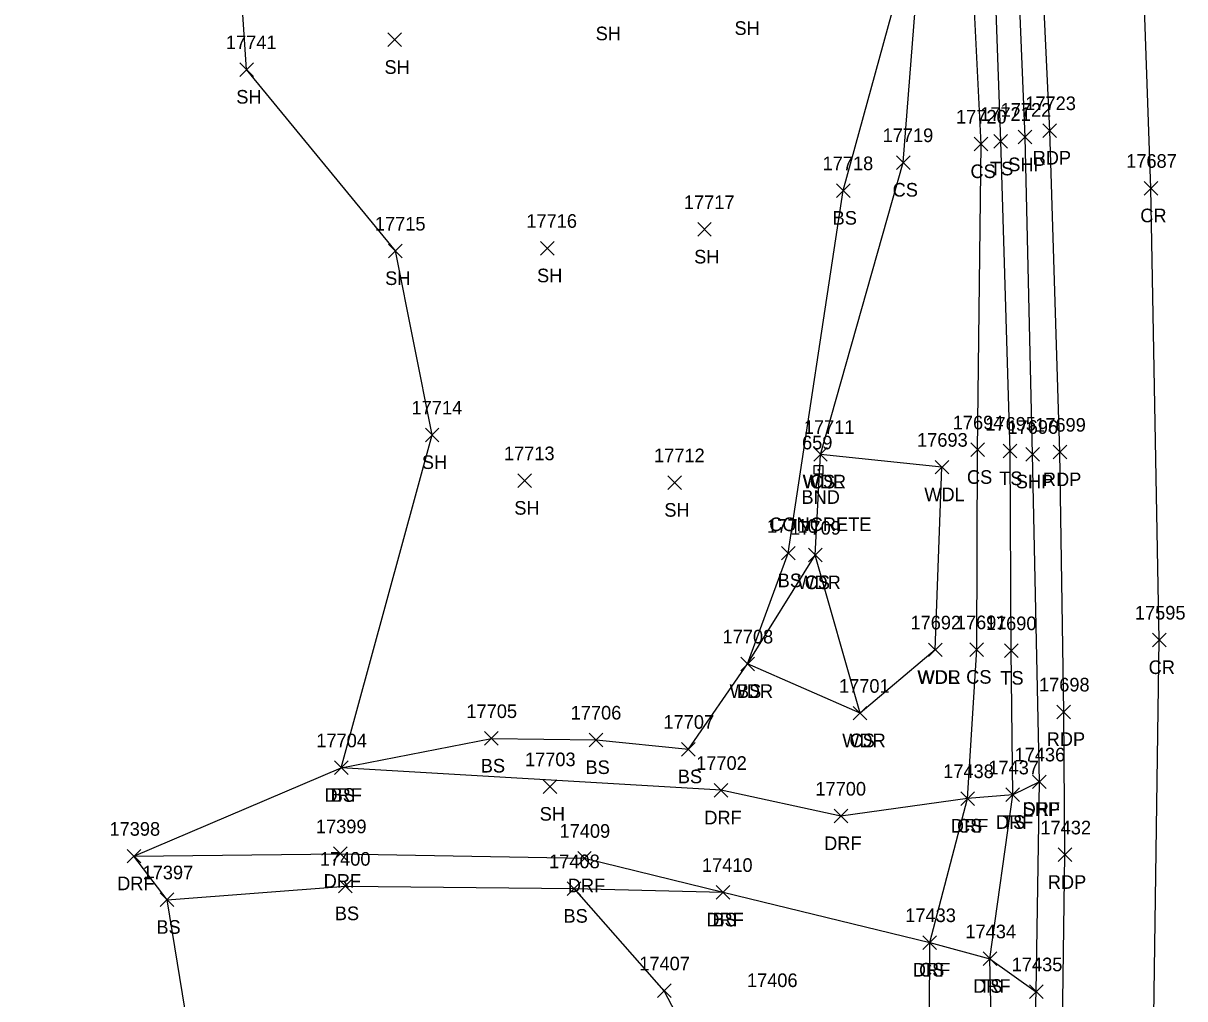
# Model space of a CAD drawing. Extents: x 1439173 to 1457902, y 641926 to 659889.
# Drawn here: x 1445555.8 to 1445726.4, y 657556.9 to 657700.1 of the extents above; entities that cross this region are included whole.
import ezdxf

# ---------------------------------------------------------------- set-up
doc = ezdxf.new("R2010")
doc.units = 0
for name, color, linetype in [('L_A', 7, 'Continuous'), ('L_I', 7, 'Continuous'), ('L_TIC', 7, 'Continuous'), ('LAWA', 7, 'Continuous'), ('LELB', 7, 'Continuous'), ('Level 18', 7, 'Continuous'), ('LSOGP', 7, 'Continuous'), ('M_A', 7, 'Continuous'), ('M_C', 7, 'Continuous'), ('M_I', 7, 'Continuous'), ('P_A', 7, 'Continuous'), ('P_I', 7, 'Continuous'), ('P_TIC', 7, 'Continuous'), ('PET', 7, 'Continuous'), ('PRC', 7, 'Continuous'), ('PSP', 7, 'Continuous'), ('R_A', 7, 'Continuous'), ('R_I', 7, 'Continuous'), ('R_TIC', 7, 'Continuous'), ('RDF', 7, 'Continuous')]:
    doc.layers.add(name, color=color, linetype=linetype)

msp = doc.modelspace()

# ---------------------------------------------------------------- linework, layer by layer
at = {"layer": 'L_TIC'}
for points in [[(1445609.37, 657696.66), (1445611.37, 657698.66)], [(1445611.37, 657696.66), (1445609.37, 657698.66)], [(1445587.61, 657692.29), (1445589.61, 657694.29)], [(1445589.61, 657692.29), (1445587.61, 657694.29)], [(1445695.46, 657681.36), (1445697.46, 657683.36)], [(1445697.46, 657681.36), (1445695.46, 657683.36)], [(1445698.35, 657681.76), (1445700.35, 657683.76)], [(1445700.35, 657681.76), (1445698.35, 657683.76)], [(1445684.03, 657678.64), (1445686.03, 657680.64)], [(1445686.03, 657678.64), (1445684.03, 657680.64)], [(1445675.22, 657674.52), (1445677.22, 657676.52)], [(1445677.22, 657674.52), (1445675.22, 657676.52)], [(1445654.85, 657668.82), (1445656.85, 657670.82)], [(1445656.85, 657668.82), (1445654.85, 657670.82)], [(1445609.47, 657665.66), (1445611.47, 657667.66)], [(1445611.47, 657665.66), (1445609.47, 657667.66)], [(1445631.77, 657666.06), (1445633.77, 657668.06)], [(1445633.77, 657666.06), (1445631.77, 657668.06)], [(1445614.86, 657638.65), (1445616.86, 657640.65)], [(1445616.86, 657638.65), (1445614.86, 657640.65)], [(1445694.94, 657636.47), (1445696.94, 657638.47)], [(1445696.94, 657636.47), (1445694.94, 657638.47)], [(1445699.71, 657636.28), (1445701.71, 657638.28)], [(1445701.71, 657636.28), (1445699.71, 657638.28)], [(1445671.88, 657635.8), (1445673.88, 657637.8)], [(1445673.88, 657635.8), (1445671.88, 657637.8)], [(1445671.88, 657635.8), (1445673.88, 657637.8)], [(1445673.88, 657635.8), (1445671.88, 657637.8)], [(1445671.88, 657635.8), (1445673.88, 657637.8)], [(1445673.88, 657635.8), (1445671.88, 657637.8)], [(1445689.7, 657633.92), (1445691.7, 657635.92)], [(1445691.7, 657633.92), (1445689.7, 657635.92)], [(1445628.43, 657631.94), (1445630.43, 657633.94)], [(1445630.43, 657631.94), (1445628.43, 657633.94)], [(1445650.47, 657631.64), (1445652.47, 657633.64)], [(1445652.47, 657631.64), (1445650.47, 657633.64)], [(1445667.14, 657621.29), (1445669.14, 657623.29)], [(1445669.14, 657621.29), (1445667.14, 657623.29)], [(1445671.12, 657621.01), (1445673.12, 657623.01)], [(1445673.12, 657621.01), (1445671.12, 657623.01)], [(1445671.12, 657621.01), (1445673.12, 657623.01)], [(1445673.12, 657621.01), (1445671.12, 657623.01)], [(1445688.73, 657607.1), (1445690.73, 657609.1)], [(1445690.73, 657607.1), (1445688.73, 657609.1)], [(1445688.73, 657607.1), (1445690.73, 657609.1)], [(1445690.73, 657607.1), (1445688.73, 657609.1)], [(1445694.83, 657607.13), (1445696.83, 657609.13)], [(1445696.83, 657607.13), (1445694.83, 657609.13)], [(1445699.88, 657606.99), (1445701.88, 657608.99)], [(1445701.88, 657606.99), (1445699.88, 657608.99)], [(1445661.17, 657605.04), (1445663.17, 657607.04)], [(1445663.17, 657605.04), (1445661.17, 657607.04)], [(1445661.17, 657605.04), (1445663.17, 657607.04)], [(1445663.17, 657605.04), (1445661.17, 657607.04)], [(1445677.7, 657597.8), (1445679.7, 657599.8)], [(1445679.7, 657597.8), (1445677.7, 657599.8)], [(1445677.7, 657597.8), (1445679.7, 657599.8)], [(1445679.7, 657597.8), (1445677.7, 657599.8)], [(1445623.56, 657594.09), (1445625.56, 657596.09)], [(1445625.56, 657594.09), (1445623.56, 657596.09)], [(1445638.93, 657593.87), (1445640.93, 657595.87)], [(1445640.93, 657593.87), (1445638.93, 657595.87)], [(1445652.49, 657592.51), (1445654.49, 657594.51)], [(1445654.49, 657592.51), (1445652.49, 657594.51)], [(1445601.52, 657589.79), (1445603.52, 657591.79)], [(1445603.52, 657589.79), (1445601.52, 657591.79)], [(1445632.16, 657587.02), (1445634.16, 657589.02)], [(1445634.16, 657587.02), (1445632.16, 657589.02)], [(1445693.48, 657585.27), (1445695.48, 657587.27)], [(1445695.48, 657585.27), (1445693.48, 657587.27)], [(1445700.11, 657585.82), (1445702.11, 657587.82)], [(1445702.11, 657585.82), (1445700.11, 657587.82)], [(1445602.13, 657572.41), (1445604.13, 657574.41)], [(1445604.13, 657572.41), (1445602.13, 657574.41)], [(1445635.7, 657572.04), (1445637.7, 657574.04)], [(1445637.7, 657572.04), (1445635.7, 657574.04)], [(1445635.7, 657572.04), (1445637.7, 657574.04)], [(1445637.7, 657572.04), (1445635.7, 657574.04)], [(1445657.58, 657571.5), (1445659.58, 657573.5)], [(1445659.58, 657571.5), (1445657.58, 657573.5)], [(1445575.93, 657570.41), (1445577.93, 657572.41)], [(1445577.93, 657570.41), (1445575.93, 657572.41)], [(1445687.91, 657564.13), (1445689.91, 657566.13)], [(1445689.91, 657564.13), (1445687.91, 657566.13)], [(1445696.75, 657561.75), (1445698.75, 657563.75)], [(1445698.75, 657561.75), (1445696.75, 657563.75)], [(1445648.94, 657557.05), (1445650.94, 657559.05)], [(1445650.94, 657557.05), (1445648.94, 657559.05)]]:
    msp.add_lwpolyline(points, dxfattribs=at)
at = {"layer": 'LAWA'}
for points in [[(1445689.73, 657608.1), (1445678.7, 657598.8), (1445662.17, 657606.04), (1445672.12, 657622.01), (1445672.88, 657636.8)], [(1445689.73, 657608.1), (1445690.7, 657634.92), (1445672.88, 657636.8)]]:
    msp.add_lwpolyline(points, dxfattribs=at)
at = {"layer": 'LELB'}
for points in [[(1445694.53, 657411.5), (1445694.73, 657442.59), (1445698.57, 657489.38), (1445698.37, 657534.6), (1445697.75, 657562.75), (1445701.11, 657586.82), (1445700.88, 657607.99), (1445700.71, 657637.28), (1445699.35, 657682.76), (1445697.7, 657729.18), (1445695.88, 657758.18), (1445693.3, 657797.21), (1445690.56, 657825.95), (1445687.63, 657868.45), (1445684.67, 657908.31), (1445680.85, 657940.14), (1445675.75, 657994.71), (1445670.46, 658030.78)], [(1445688.17, 657412.44), (1445687.41, 657443.56), (1445689.76, 657490.19), (1445688.79, 657532.12), (1445688.91, 657565.13), (1445694.48, 657586.27), (1445695.83, 657608.13), (1445695.94, 657637.47), (1445696.46, 657682.36), (1445694.19, 657728.38), (1445690.62, 657758.48), (1445688.31, 657794.53), (1445685.74, 657825.6), (1445682.81, 657868.25), (1445680.13, 657908.23), (1445677.43, 657939.09), (1445673.36, 657992.77), (1445666.8, 658029.94)], [(1445602.52, 657590.79), (1445624.56, 657595.09), (1445639.93, 657594.87), (1445653.49, 657593.51), (1445662.17, 657606.04), (1445668.14, 657622.29), (1445676.22, 657675.52), (1445686.93, 657714.61), (1445685.77, 657727.24), (1445681.61, 657757.98)], [(1445672.88, 657636.8), (1445685.03, 657679.64), (1445687.94, 657717.12), (1445689.32, 657726.81), (1445690.62, 657758.48)], [(1445678.7, 657598.8), (1445672.12, 657622.01)], [(1445576.93, 657571.41), (1445603.13, 657573.41), (1445636.7, 657573.04), (1445658.58, 657572.5)], [(1445642.86, 657045.1), (1445645.46, 657054.82), (1445646.42, 657101.24), (1445650.52, 657150.78), (1445651.57, 657200.3), (1445656.96, 657244.14), (1445659.96, 657284.83), (1445664.25, 657325.13), (1445668.18, 657376.91), (1445667.75, 657425.73), (1445669.11, 657470.99), (1445668.71, 657486.99), (1445668.03, 657506.19), (1445662.98, 657533.03), (1445649.94, 657558.05), (1445636.7, 657573.04)]]:
    msp.add_lwpolyline(points, dxfattribs=at)
at = {"layer": 'Level 18'}
msp.add_lwpolyline([(1445671.97, 657635.16), (1445673.22, 657635.16), (1445673.22, 657633.91), (1445671.97, 657633.91)], close=True, dxfattribs=at)
msp.add_circle((1445672.59, 657634.53), 0.0833, dxfattribs=at)
at = {"layer": 'LSOGP'}
msp.add_lwpolyline([(1445578.48, 657375.66), (1445581.22, 657434.26), (1445581.13, 657482.59), (1445581.9, 657506.3), (1445581.86, 657541.4), (1445576.93, 657571.41), (1445572.07, 657577.8), (1445602.52, 657590.79), (1445615.86, 657639.65), (1445610.48, 657666.66), (1445588.61, 657693.29), (1445586.21, 657729.36), (1445587.45, 657763.91), (1445578.99, 657804.63), (1445573.75, 657828.45), (1445581.08, 657835.21), (1445570.88, 657871.25), (1445555.82, 657899.56), (1445583.43, 657928.93), (1445585.8, 657966.76), (1445574.85, 658004.39), (1445578.4, 658035.34)], dxfattribs=at)
at = {"layer": 'P_TIC'}
for points in [[(1445701.92, 657682.37), (1445703.92, 657684.37)], [(1445703.92, 657682.37), (1445701.92, 657684.37)], [(1445705.54, 657683.34), (1445707.54, 657685.34)], [(1445707.54, 657683.34), (1445705.54, 657685.34)], [(1445720.4, 657674.87), (1445722.4, 657676.87)], [(1445722.4, 657674.87), (1445720.4, 657676.87)], [(1445707.04, 657636.13), (1445709.04, 657638.13)], [(1445709.04, 657636.13), (1445707.04, 657638.13)], [(1445703.03, 657635.81), (1445705.03, 657637.81)], [(1445705.03, 657635.81), (1445703.03, 657637.81)], [(1445721.63, 657608.55), (1445723.63, 657610.55)], [(1445723.63, 657608.55), (1445721.63, 657610.55)], [(1445707.6, 657597.99), (1445709.6, 657599.99)], [(1445709.6, 657597.99), (1445707.6, 657599.99)], [(1445704.02, 657587.72), (1445706.02, 657589.72)], [(1445706.02, 657587.72), (1445704.02, 657589.72)], [(1445707.76, 657577.01), (1445709.76, 657579.01)], [(1445709.76, 657577.01), (1445707.76, 657579.01)], [(1445703.55, 657556.91), (1445705.55, 657558.91)], [(1445705.55, 657556.91), (1445703.55, 657558.91)]]:
    msp.add_lwpolyline(points, dxfattribs=at)
at = {"layer": 'PET'}
msp.add_lwpolyline([(1445705.22, 657409.94), (1445706.05, 657442.81), (1445707.4, 657489.04), (1445708.15, 657535.1), (1445708.76, 657578.01), (1445708.6, 657598.99), (1445708.04, 657637.13), (1445706.54, 657684.34), (1445704.38, 657730.17), (1445702.51, 657758.99), (1445699.86, 657798.35), (1445697.53, 657826.93), (1445694, 657869.87), (1445689.65, 657908.6), (1445686.29, 657941.32), (1445680.6, 657994.71), (1445675.66, 658031.82)], dxfattribs=at)
at = {"layer": 'PRC'}
msp.add_lwpolyline([(1445717.73, 657411.99), (1445719.32, 657456.29), (1445721.09, 657508.61), (1445721.78, 657550.88), (1445722.63, 657609.55), (1445721.4, 657675.87), (1445719.72, 657723.23), (1445716.83, 657769.63), (1445711.96, 657821.88), (1445707.93, 657864.11), (1445701.99, 657918.81), (1445699.65, 657939.61), (1445693.19, 657995.58), (1445688.37, 658033.15)], dxfattribs=at)
at = {"layer": 'PSP'}
msp.add_lwpolyline([(1445700.44, 657410.56), (1445701.14, 657442.77), (1445702.7, 657489.39), (1445703.8, 657534.72), (1445704.55, 657557.91), (1445705.02, 657588.72), (1445704.03, 657636.81), (1445702.92, 657683.37), (1445701.04, 657729.77), (1445699.26, 657758.48), (1445697.08, 657798.04), (1445694.67, 657826.14), (1445691.01, 657868.77), (1445687.19, 657908.38), (1445683.5, 657940.42), (1445677.61, 657994.76), (1445672.81, 658031.44)], dxfattribs=at)
at = {"layer": 'R_TIC'}
for points in [[(1445601.52, 657589.79), (1445603.52, 657591.79)], [(1445603.52, 657589.79), (1445601.52, 657591.79)], [(1445657.29, 657586.48), (1445659.29, 657588.48)], [(1445659.29, 657586.48), (1445657.29, 657588.48)], [(1445704.02, 657587.72), (1445706.02, 657589.72)], [(1445706.02, 657587.72), (1445704.02, 657589.72)], [(1445693.48, 657585.27), (1445695.48, 657587.27)], [(1445695.48, 657585.27), (1445693.48, 657587.27)], [(1445700.11, 657585.82), (1445702.11, 657587.82)], [(1445702.11, 657585.82), (1445700.11, 657587.82)], [(1445674.89, 657582.7), (1445676.89, 657584.7)], [(1445676.89, 657582.7), (1445674.89, 657584.7)], [(1445571.07, 657576.81), (1445573.07, 657578.81)], [(1445573.07, 657576.81), (1445571.07, 657578.81)], [(1445601.39, 657577.17), (1445603.39, 657579.17)], [(1445603.39, 657577.17), (1445601.39, 657579.17)], [(1445637.23, 657576.51), (1445639.23, 657578.51)], [(1445639.23, 657576.51), (1445637.23, 657578.51)], [(1445657.58, 657571.5), (1445659.58, 657573.5)], [(1445659.58, 657571.5), (1445657.58, 657573.5)], [(1445687.91, 657564.13), (1445689.91, 657566.13)], [(1445689.91, 657564.13), (1445687.91, 657566.13)], [(1445696.75, 657561.75), (1445698.75, 657563.75)], [(1445698.75, 657561.75), (1445696.75, 657563.75)], [(1445703.55, 657556.91), (1445705.55, 657558.91)], [(1445705.55, 657556.91), (1445703.55, 657558.91)]]:
    msp.add_lwpolyline(points, dxfattribs=at)
at = {"layer": 'RDF'}
for points in [[(1445705.02, 657588.72), (1445701.11, 657586.82), (1445694.48, 657586.27), (1445675.89, 657583.7), (1445658.29, 657587.48), (1445602.52, 657590.79)], [(1445572.07, 657577.81), (1445602.39, 657578.17), (1445638.23, 657577.51), (1445658.58, 657572.5), (1445688.91, 657565.13), (1445697.75, 657562.75), (1445704.55, 657557.91)]]:
    msp.add_lwpolyline(points, dxfattribs=at)

# ---------------------------------------------------------------- texts
at = {"layer": 'L_A'}
for s, p in [('SH', (1445639.87, 657697.59)), ('SH', (1445660.25, 657698.38)), ('SH', (1445608.86, 657692.66)), ('SH', (1445587.1, 657688.29)), ('CS', (1445694.9, 657677.36)), ('TS', (1445697.76, 657677.76)), ('CS', (1445683.47, 657674.64)), ('BS', (1445674.66, 657670.52)), ('SH', (1445654.33, 657664.82)), ('SH', (1445608.96, 657661.66)), ('SH', (1445631.26, 657662.06)), ('SH', (1445614.35, 657634.65)), ('WDR', (1445670.25, 657631.8)), ('WDL', (1445670.3, 657631.8)), ('CS', (1445671.32, 657631.8)), ('CS', (1445694.38, 657632.47)), ('TS', (1445699.12, 657632.28)), ('WDL', (1445688.12, 657629.92)), ('SH', (1445627.92, 657627.94)), ('SH', (1445649.95, 657627.64)), ('BS', (1445666.59, 657617.29)), ('WDR', (1445669.48, 657617.01)), ('CS', (1445670.56, 657617.01)), ('WDR', (1445687.09, 657603.1)), ('WDL', (1445687.15, 657603.1)), ('CS', (1445694.27, 657603.13)), ('TS', (1445699.29, 657602.99)), ('WDR', (1445659.53, 657601.04)), ('BS', (1445660.61, 657601.04)), ('WDR', (1445676.07, 657593.8)), ('CS', (1445677.14, 657593.8)), ('BS', (1445623, 657590.09)), ('BS', (1445638.37, 657589.87)), ('BS', (1445651.93, 657588.51)), ('BS', (1445600.96, 657585.79)), ('SH', (1445631.65, 657583.02)), ('TS', (1445699.52, 657581.82)), ('CS', (1445692.92, 657581.27)), ('BS', (1445601.57, 657568.41)), ('BS', (1445635.14, 657568.04)), ('BS', (1445635.14, 657568.04)), ('BS', (1445575.37, 657566.41)), ('BS', (1445657.02, 657567.5)), ('CS', (1445687.35, 657560.13)), ('TS', (1445696.16, 657557.75))]:
    msp.add_text(s, height=2, dxfattribs=at).set_placement(p)
at = {"layer": 'L_I'}
for s, p in [('17741', (1445585.58, 657696.29)), ('17720', (1445692.78, 657685.36)), ('17721', (1445696.32, 657685.76)), ('17719', (1445682, 657682.64)), ('17718', (1445673.19, 657678.52)), ('17717', (1445652.82, 657672.82)), ('17716', (1445629.69, 657670.06)), ('17715', (1445607.45, 657669.66)), ('17714', (1445612.84, 657642.65)), ('17711', (1445670.43, 657639.8)), ('17711', (1445670.43, 657639.8)), ('17711', (1445670.43, 657639.8)), ('17694', (1445692.3, 657640.47)), ('17695', (1445697.08, 657640.28)), ('17693', (1445687.06, 657637.92)), ('17713', (1445626.4, 657635.94)), ('17712', (1445648.44, 657635.64)), ('17710', (1445665.03, 657625.29)), ('17709', (1445668.44, 657625.01)), ('17709', (1445668.44, 657625.01)), ('17692', (1445686.09, 657611.1)), ('17692', (1445686.09, 657611.1)), ('17691', (1445692.75, 657611.13)), ('17690', (1445697.16, 657610.99)), ('17708', (1445658.5, 657609.04)), ('17708', (1445658.5, 657609.04)), ('17701', (1445675.6, 657601.8)), ('17701', (1445675.6, 657601.8)), ('17705', (1445620.89, 657598.09)), ('17706', (1445636.2, 657597.87)), ('17707', (1445649.82, 657596.51)), ('17704', (1445598.85, 657593.79)), ('17703', (1445629.49, 657591.02)), ('17438', (1445690.89, 657589.27)), ('17437', (1445697.52, 657589.82)), ('17400', (1445599.37, 657576.41)), ('17408', (1445633.03, 657576.04)), ('17408', (1445633.03, 657576.04)), ('17410', (1445655.47, 657575.5)), ('17397', (1445573.34, 657574.41)), ('17433', (1445685.32, 657568.13)), ('17434', (1445694.16, 657565.75)), ('17407', (1445646.27, 657561.05)), ('17406', (1445662.08, 657558.59))]:
    msp.add_text(s, height=2, dxfattribs=at).set_placement(p)
at = {"layer": 'M_A'}
msp.add_text('BND', height=2, dxfattribs=at).set_placement((1445670.08, 657629.53))
at = {"layer": 'M_C'}
msp.add_text('CONCRETE', height=2, dxfattribs=at).set_placement((1445665.35, 657625.53))
at = {"layer": 'M_I'}
msp.add_text('659', height=2, dxfattribs=at).set_placement((1445670.17, 657637.53))
at = {"layer": 'P_A'}
for s, p in [('RDP', (1445704.02, 657679.34)), ('SHP', (1445700.45, 657678.37)), ('CR', (1445719.83, 657670.87)), ('SHP', (1445701.56, 657631.81)), ('RDP', (1445705.53, 657632.13)), ('CR', (1445721.06, 657604.55)), ('RDP', (1445706.09, 657593.99)), ('SHP', (1445702.56, 657583.72)), ('RDP', (1445706.25, 657573.01))]:
    msp.add_text(s, height=2, dxfattribs=at).set_placement(p)
at = {"layer": 'P_I'}
for s, p in [('17723', (1445702.94, 657687.34)), ('17722', (1445699.33, 657686.37)), ('17687', (1445717.76, 657678.87)), ('17696', (1445700.33, 657639.81)), ('17699', (1445704.4, 657640.13)), ('17595', (1445719.04, 657612.55)), ('17698', (1445704.96, 657601.99)), ('17436', (1445701.37, 657591.72)), ('17432', (1445705.17, 657581.01)), ('17435', (1445700.96, 657560.91))]:
    msp.add_text(s, height=2, dxfattribs=at).set_placement(p)
at = {"layer": 'R_A'}
for p in [(1445600.05, 657585.79), (1445702.56, 657583.72), (1445655.82, 657582.48), (1445698.64, 657581.82), (1445692.02, 657581.27), (1445673.42, 657578.7), (1445599.93, 657573.17), (1445569.61, 657572.81), (1445635.77, 657572.51), (1445656.12, 657567.5), (1445686.44, 657560.13), (1445695.29, 657557.75)]:
    msp.add_text('DRF', height=2, dxfattribs=at).set_placement(p)
at = {"layer": 'R_I'}
for s, p in [('17704', (1445598.85, 657593.79)), ('17436', (1445701.37, 657591.72)), ('17702', (1445654.62, 657590.48)), ('17438', (1445690.89, 657589.27)), ('17437', (1445697.52, 657589.82)), ('17700', (1445672.13, 657586.7)), ('17398', (1445568.48, 657580.81)), ('17399', (1445598.79, 657581.17)), ('17409', (1445634.56, 657580.51)), ('17410', (1445655.47, 657575.5)), ('17433', (1445685.32, 657568.13)), ('17434', (1445694.16, 657565.75)), ('17435', (1445700.96, 657560.91))]:
    msp.add_text(s, height=2, dxfattribs=at).set_placement(p)

doc.saveas('drawing.dxf')
